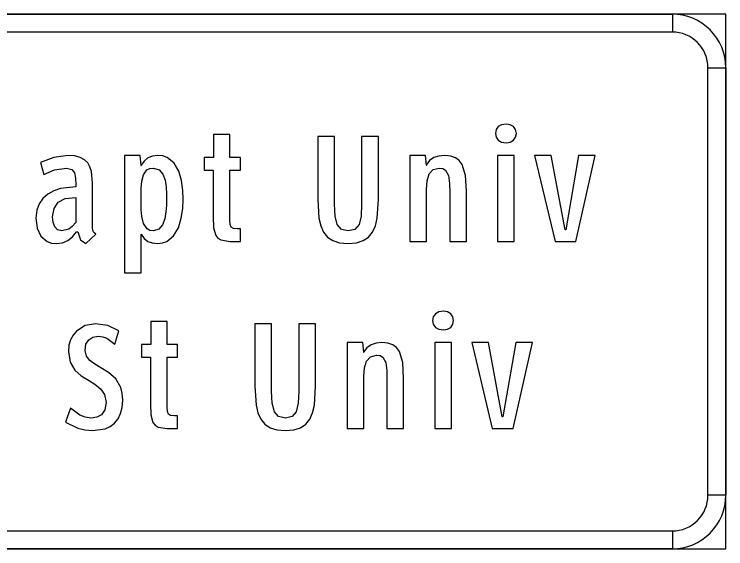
# Model space of a CAD drawing. Extents: x 1001568 to 1002149, y 1840825 to 1841423.
# Drawn here: x 1001940.871 to 1001944.202, y 1841181.187 to 1841183.687 of the extents above; entities that cross this region are included whole.
import ezdxf

# ---------------------------------------------------------------- set-up
doc = ezdxf.new("R2010")
doc.units = 0
doc.layers.add('SIGNS', color=7, linetype='Continuous')

msp = doc.modelspace()

# ---------------------------------------------------------------- linework, layer by layer
at = {"layer": 'SIGNS'}
for p, q in [((1001944.2015, 1841183.6866), (1001935.7015, 1841183.6866)), ((1001943.9515, 1841183.6866), (1001943.9515, 1841183.6033)), ((1001944.2015, 1841181.1866), (1001944.2015, 1841183.6866)), ((1001944.1182, 1841183.4366), (1001944.2015, 1841183.4366)), ((1001944.2015, 1841181.4366), (1001944.1182, 1841181.4366)), ((1001943.9515, 1841181.2699), (1001943.9515, 1841181.1866)), ((1001935.7015, 1841181.1866), (1001944.2015, 1841181.1866))]:
    msp.add_line(p, q, dxfattribs=at)
for points in [[(1001943.9515, 1841183.6033), (1001935.9515, 1841183.6033), (1001935.9515, 1841183.6866), (1001943.9515, 1841183.6866), (1001943.9515, 1841183.6033), (1001943.9515, 1841183.6033)], [(1001944.1182, 1841181.4366), (1001944.1182, 1841183.4366), (1001944.2015, 1841183.4366), (1001944.2015, 1841181.4366), (1001944.1182, 1841181.4366), (1001944.1182, 1841181.4366)], [(1001943.2213, 1841183.129), (1001943.2179, 1841183.147), (1001943.2083, 1841183.1611), (1001943.1929, 1841183.17), (1001943.1736, 1841183.1731), (1001943.1523, 1841183.17), (1001943.1364, 1841183.1611), (1001943.1265, 1841183.147), (1001943.1232, 1841183.129), (1001943.1265, 1841183.1113), (1001943.1364, 1841183.0972), (1001943.1523, 1841183.0879), (1001943.1736, 1841183.0848), (1001943.1928, 1841183.0879), (1001943.2079, 1841183.0972), (1001943.2179, 1841183.1113)], [(1001941.9298, 1841182.6241), (1001941.9298, 1841182.6829), (1001941.9149, 1841182.6829), (1001941.897, 1841182.6846), (1001941.8867, 1841182.6909), (1001941.882, 1841182.7031), (1001941.8808, 1841182.723), (1001941.8808, 1841182.9574), (1001941.9298, 1841182.9574), (1001941.9298, 1841183.0162), (1001941.8808, 1841183.0162), (1001941.8808, 1841183.124), (1001941.8039, 1841183.124), (1001941.8039, 1841183.0162), (1001941.7599, 1841183.0162), (1001941.7599, 1841182.9574), (1001941.8024, 1841182.9574), (1001941.8024, 1841182.7388), (1001941.8042, 1841182.6872), (1001941.8142, 1841182.6515), (1001941.8241, 1841182.6392), (1001941.8379, 1841182.6308), (1001941.8812, 1841182.6241), (1001941.9071, 1841182.6241)], [(1001942.5758, 1841182.8217), (1001942.5758, 1841183.1143), (1001942.4973, 1841183.1143), (1001942.4973, 1841182.799), (1001942.4946, 1841182.7419), (1001942.485, 1841182.7026), (1001942.4657, 1841182.6803), (1001942.4345, 1841182.6731), (1001942.4027, 1841182.6803), (1001942.3829, 1841182.7026), (1001942.3728, 1841182.7419), (1001942.3699, 1841182.799), (1001942.3699, 1841183.1143), (1001942.2915, 1841183.1143), (1001942.2915, 1841182.8217), (1001942.2973, 1841182.7325), (1001942.3056, 1841182.697), (1001942.3191, 1841182.6675), (1001942.3379, 1841182.6444), (1001942.3625, 1841182.6278), (1001942.3941, 1841182.6177), (1001942.4336, 1841182.6143), (1001942.4732, 1841182.6177), (1001942.5047, 1841182.6278), (1001942.5294, 1841182.6444), (1001942.5482, 1841182.6675), (1001942.5616, 1841182.697), (1001942.57, 1841182.7325)], [(1001942.9093, 1841182.6241), (1001942.9877, 1841182.6241), (1001942.9877, 1841182.8591), (1001942.9834, 1841182.9324), (1001942.9678, 1841182.9845), (1001942.9543, 1841183.0026), (1001942.9367, 1841183.0156), (1001942.9141, 1841183.0234), (1001942.8862, 1841183.026), (1001942.8591, 1841183.0234), (1001942.8356, 1841183.0158), (1001942.8155, 1841183.0018), (1001942.7993, 1841182.9811), (1001942.8014, 1841182.9811), (1001942.7965, 1841183.026), (1001942.723, 1841183.026), (1001942.723, 1841182.6241), (1001942.8014, 1841182.6241), (1001942.8014, 1841182.8672), (1001942.804, 1841182.9079), (1001942.8135, 1841182.9395), (1001942.8317, 1841182.9598), (1001942.8607, 1841182.9672), (1001942.8777, 1841182.9649), (1001942.8901, 1841182.958), (1001942.9045, 1841182.9327), (1001942.9089, 1841182.8953), (1001942.9093, 1841182.8497)], [(1001943.1331, 1841182.6241), (1001943.2115, 1841182.6241), (1001943.2115, 1841183.026), (1001943.1331, 1841183.026)], [(1001943.4996, 1841182.6241), (1001943.5909, 1841183.026), (1001943.5125, 1841183.026), (1001943.4523, 1841182.6787), (1001943.4495, 1841182.6787), (1001943.385, 1841183.026), (1001943.3066, 1841183.026), (1001943.4023, 1841182.6241)], [(1001942.9276, 1841182.254), (1001942.9241, 1841182.272), (1001942.9145, 1841182.2861), (1001942.8992, 1841182.295), (1001942.8799, 1841182.2981), (1001942.8586, 1841182.295), (1001942.8427, 1841182.2861), (1001942.8327, 1841182.272), (1001942.8295, 1841182.254), (1001942.8327, 1841182.2363), (1001942.8427, 1841182.2222), (1001942.8586, 1841182.2129), (1001942.8799, 1841182.2098), (1001942.8991, 1841182.2129), (1001942.9142, 1841182.2222), (1001942.9241, 1841182.2363)], [(1001941.3794, 1841181.8822), (1001941.3771, 1841181.9136), (1001941.3702, 1841181.9403), (1001941.3462, 1841181.9816), (1001941.3131, 1841182.011), (1001941.2763, 1841182.0334), (1001941.2486, 1841182.0496), (1001941.2252, 1841182.0671), (1001941.209, 1841182.0875), (1001941.2029, 1841182.1141), (1001941.2071, 1841182.1434), (1001941.2196, 1841182.1641), (1001941.2389, 1841182.1763), (1001941.2633, 1841182.1804), (1001941.2852, 1841182.178), (1001941.3048, 1841182.1711), (1001941.3423, 1841182.1432), (1001941.3604, 1841182.2053), (1001941.3097, 1841182.2307), (1001941.2522, 1841182.2393), (1001941.2028, 1841182.2304), (1001941.162, 1841182.205), (1001941.1464, 1841182.1862), (1001941.1346, 1841182.1642), (1001941.1269, 1841182.1384), (1001941.1245, 1841182.1094), (1001941.1326, 1841182.0588), (1001941.1542, 1841182.0223), (1001941.1842, 1841181.9956), (1001941.2184, 1841181.9746), (1001941.2489, 1841181.9559), (1001941.2754, 1841181.9349), (1001941.2939, 1841181.9076), (1001941.3009, 1841181.8709), (1001941.2951, 1841181.8359), (1001941.2795, 1841181.8134), (1001941.2571, 1841181.8015), (1001941.2315, 1841181.7981), (1001941.2037, 1841181.8013), (1001941.1787, 1841181.8114), (1001941.1343, 1841181.8436), (1001941.1109, 1841181.7786), (1001941.169, 1841181.7504), (1001941.2017, 1841181.7421), (1001941.2378, 1841181.7393), (1001941.2965, 1841181.7479), (1001941.3206, 1841181.7586), (1001941.3409, 1841181.7741), (1001941.3571, 1841181.794), (1001941.3693, 1841181.8186), (1001941.3768, 1841181.8478)], [(1001941.6361, 1841181.7491), (1001941.6361, 1841181.8079), (1001941.6212, 1841181.8079), (1001941.6033, 1841181.8096), (1001941.593, 1841181.8159), (1001941.5883, 1841181.8281), (1001941.5871, 1841181.848), (1001941.5871, 1841182.0824), (1001941.6361, 1841182.0824), (1001941.6361, 1841182.1412), (1001941.5871, 1841182.1412), (1001941.5871, 1841182.249), (1001941.5102, 1841182.249), (1001941.5102, 1841182.1412), (1001941.4662, 1841182.1412), (1001941.4662, 1841182.0824), (1001941.5086, 1841182.0824), (1001941.5086, 1841181.8638), (1001941.5105, 1841181.8122), (1001941.5204, 1841181.7765), (1001941.5304, 1841181.7642), (1001941.5442, 1841181.7558), (1001941.5875, 1841181.7491), (1001941.6134, 1841181.7491)], [(1001942.2819, 1841181.9467), (1001942.2819, 1841182.2393), (1001942.2035, 1841182.2393), (1001942.2035, 1841181.924), (1001942.2008, 1841181.8669), (1001942.1911, 1841181.8276), (1001942.1718, 1841181.8053), (1001942.1407, 1841181.7981), (1001942.1088, 1841181.8053), (1001942.0891, 1841181.8276), (1001942.079, 1841181.8669), (1001942.0761, 1841181.924), (1001942.0761, 1841182.2393), (1001941.9976, 1841182.2393), (1001941.9976, 1841181.9467), (1001942.0034, 1841181.8575), (1001942.0117, 1841181.822), (1001942.0252, 1841181.7925), (1001942.044, 1841181.7694), (1001942.0687, 1841181.7528), (1001942.1002, 1841181.7427), (1001942.1398, 1841181.7393), (1001942.1793, 1841181.7427), (1001942.2109, 1841181.7528), (1001942.2356, 1841181.7694), (1001942.2544, 1841181.7925), (1001942.2677, 1841181.822), (1001942.2761, 1841181.8575)], [(1001942.6155, 1841181.7491), (1001942.6939, 1841181.7491), (1001942.6939, 1841181.9841), (1001942.6897, 1841182.0574), (1001942.674, 1841182.1095), (1001942.6605, 1841182.1276), (1001942.6429, 1841182.1406), (1001942.6204, 1841182.1484), (1001942.5925, 1841182.151), (1001942.5654, 1841182.1484), (1001942.5418, 1841182.1408), (1001942.5218, 1841182.1268), (1001942.5055, 1841182.1061), (1001942.5077, 1841182.1061), (1001942.5028, 1841182.151), (1001942.4292, 1841182.151), (1001942.4292, 1841181.7491), (1001942.5077, 1841181.7491), (1001942.5077, 1841181.9922), (1001942.5103, 1841182.0329), (1001942.5197, 1841182.0645), (1001942.538, 1841182.0848), (1001942.5669, 1841182.0922), (1001942.5839, 1841182.0899), (1001942.5963, 1841182.083), (1001942.6107, 1841182.0577), (1001942.6152, 1841182.0203), (1001942.6155, 1841181.9747)], [(1001942.8393, 1841181.7491), (1001942.9177, 1841181.7491), (1001942.9177, 1841182.151), (1001942.8393, 1841182.151)], [(1001943.2058, 1841181.7491), (1001943.2971, 1841182.151), (1001943.2187, 1841182.151), (1001943.1584, 1841181.8037), (1001943.1557, 1841181.8037), (1001943.0912, 1841182.151), (1001943.0127, 1841182.151), (1001943.1085, 1841181.7491)], [(1001935.9515, 1841181.2699), (1001943.9515, 1841181.2699), (1001943.9515, 1841181.1866), (1001935.9515, 1841181.1866), (1001935.9515, 1841181.2699), (1001935.9515, 1841181.2699)]]:
    msp.add_lwpolyline(points, close=True, dxfattribs=at)
for points in [[(1001941.207, 1841182.6143), (1001941.2539, 1841182.6584), (1001941.2445, 1841182.6662), (1001941.2395, 1841182.6751), (1001941.2375, 1841182.6884), (1001941.2373, 1841182.7095), (1001941.2373, 1841182.8981), (1001941.2326, 1841182.9508), (1001941.2257, 1841182.9725), (1001941.2151, 1841182.9911), (1001941.1999, 1841183.0059), (1001941.1802, 1841183.017), (1001941.1546, 1841183.0238), (1001941.1227, 1841183.026), (1001941.0567, 1841183.017), (1001940.9948, 1841182.9926), (1001941.0105, 1841182.9365), (1001941.0604, 1841182.9591), (1001941.116, 1841182.9672), (1001941.141, 1841182.9611), (1001941.1535, 1841182.9447), (1001941.1581, 1841182.9199), (1001941.1589, 1841182.889), (1001941.1589, 1841182.879), (1001941.0875, 1841182.871), (1001941.0558, 1841182.8606), (1001941.0284, 1841182.8456), (1001941.0052, 1841182.8255), (1001940.9876, 1841182.8002), (1001940.9763, 1841182.7696), (1001940.9726, 1841182.7333), (1001940.9782, 1841182.6858), (1001940.9958, 1841182.6481), (1001941.0255, 1841182.6232), (1001941.0449, 1841182.6165), (1001941.0679, 1841182.6143), (1001941.0965, 1841182.6179), (1001941.1215, 1841182.6287), (1001941.1433, 1841182.6456), (1001941.1626, 1841182.6682), (1001941.1687, 1841182.6682), (1001941.1813, 1841182.6317), (1001941.207, 1841182.6143)], [(1001941.6621, 1841182.8204), (1001941.6605, 1841182.8629), (1001941.654, 1841182.9087), (1001941.6409, 1841182.9526), (1001941.6191, 1841182.9902), (1001941.5869, 1841183.0164), (1001941.5662, 1841183.0236), (1001941.5424, 1841183.026), (1001941.5181, 1841183.0231), (1001941.497, 1841183.0147), (1001941.4791, 1841183.0001), (1001941.4645, 1841182.9793), (1001941.4661, 1841182.9793), (1001941.4601, 1841183.026), (1001941.3876, 1841183.026), (1001941.3876, 1841182.4771), (1001941.4661, 1841182.4771), (1001941.4661, 1841182.6576), (1001941.48, 1841182.6374), (1001941.4971, 1841182.6242), (1001941.5175, 1841182.6168), (1001941.5418, 1841182.6143), (1001941.565, 1841182.6168), (1001941.5854, 1841182.6242), (1001941.6173, 1841182.6506), (1001941.6393, 1841182.6882), (1001941.6533, 1841182.7322), (1001941.6602, 1841182.778), (1001941.6621, 1841182.8204)], [(1001941.5837, 1841182.8192), (1001941.5833, 1841182.7938), (1001941.5809, 1841182.7628), (1001941.5756, 1841182.7304), (1001941.5652, 1841182.7014), (1001941.5483, 1841182.6809), (1001941.5234, 1841182.6731), (1001941.5062, 1841182.6755), (1001941.4929, 1841182.6831), (1001941.4756, 1841182.7078), (1001941.4679, 1841182.7402), (1001941.4661, 1841182.7723), (1001941.4661, 1841182.8731), (1001941.4679, 1841182.9052), (1001941.4756, 1841182.9356), (1001941.4924, 1841182.9583), (1001941.5054, 1841182.9649), (1001941.5225, 1841182.9672), (1001941.5494, 1841182.9595), (1001941.567, 1841182.9392), (1001941.5772, 1841182.9108), (1001941.582, 1841182.8785), (1001941.5837, 1841182.8463), (1001941.5837, 1841182.8192)], [(1001941.1589, 1841182.83), (1001941.1589, 1841182.7122), (1001941.1431, 1841182.6934), (1001941.1264, 1841182.6815), (1001941.0935, 1841182.6731), (1001941.0737, 1841182.6781), (1001941.0607, 1841182.6921), (1001941.0533, 1841182.7132), (1001941.0511, 1841182.7393), (1001941.0575, 1841182.7785), (1001941.0769, 1841182.807), (1001941.1103, 1841182.8241), (1001941.1589, 1841182.83)]]:
    msp.add_lwpolyline(points, dxfattribs=at)
for centre, radius, start, end in [((1001943.9515, 1841183.4366), 0.25, 0, 90.0002), ((1001943.9515, 1841183.4366), 0.1667, 0, 90.0002), ((1001943.9515, 1841181.4366), 0.25, 270.0001, 0.0003), ((1001943.9515, 1841181.4366), 0.1667, 270.0001, 0.0003)]:
    msp.add_arc(centre, radius, start, end, dxfattribs=at)

doc.saveas('drawing.dxf')
